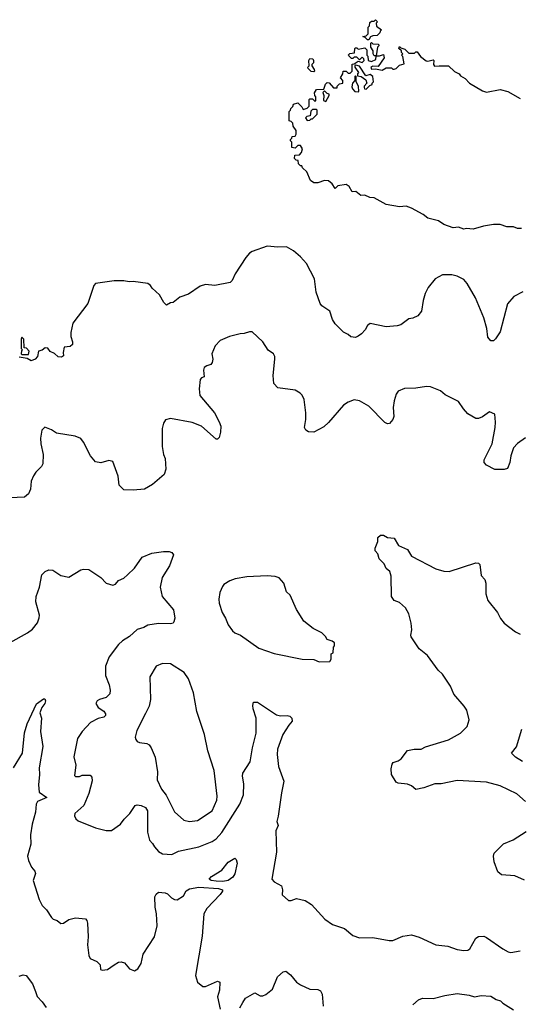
# Model space of a CAD drawing. Extents: x 1892934 to 2008621, y 567149 to 683290.
# Tile 295 of 298: x 1974058 to 1977789, y 660430 to 667780. Entities that reach past the tile are written whole.
import ezdxf

# ---------------------------------------------------------------- set-up
doc = ezdxf.new("R2010")
doc.units = 0

msp = doc.modelspace()

# ---------------------------------------------------------------- linework, layer by layer
at = {"layer": '0CON20XD'}
for points in [[(1976665, 667630), (1976655, 667630), (1976638.3, 667648.3), (1976620, 667655), (1976645, 667660), (1976660, 667675), (1976660, 667725), (1976670, 667735), (1976671.7, 667758.3), (1976685, 667770), (1976705, 667770), (1976715, 667780), (1976730, 667765), (1976720, 667755), (1976721.7, 667731.7), (1976760, 667705), (1976750, 667695), (1976748.3, 667681.7), (1976728.3, 667661.7), (1976695, 667660), (1976678.3, 667651.7), (1976665, 667630)], [(1976097, 667007), (1976085, 667020), (1976070, 667025), (1976070, 667095), (1976080, 667105), (1976081.7, 667118.3), (1976098.3, 667131.7), (1976101.7, 667148.3), (1976135, 667160), (1976165, 667130), (1976175, 667110), (1976205, 667120), (1976220, 667135), (1976220, 667185), (1976225, 667190), (1976245, 667190), (1976261.7, 667171.7), (1976270, 667175), (1976270, 667205), (1976263, 667213), (1976260, 667235), (1976275, 667260), (1976328.3, 667261.7), (1976341.7, 667298.3), (1976355, 667310), (1976368.3, 667308.3), (1976401.7, 667271.7), (1976428.3, 667271.7), (1976430, 667285), (1976445, 667300), (1976470, 667305), (1976470, 667325), (1976452.5, 667345), (1976470, 667375), (1976473.3, 667396.7), (1976497, 667397), (1976511.7, 667381.7), (1976525, 667380), (1976540, 667395), (1976541.7, 667448.3), (1976555, 667450), (1976585, 667470), (1976615, 667460), (1976630, 667475), (1976628.3, 667488.3), (1976615, 667500), (1976595, 667480), (1976575, 667500), (1976555, 667500), (1976545, 667490), (1976535, 667490), (1976515, 667510), (1976513, 667517), (1976523, 667527), (1976558.3, 667531.7), (1976560, 667565), (1976565, 667570), (1976575, 667570), (1976585, 667560), (1976635, 667570), (1976650, 667555), (1976650, 667515), (1976657, 667507), (1976660, 667475), (1976685, 667467.5), (1976718.3, 667481.7), (1976720, 667510), (1976705, 667510), (1976697.5, 667525), (1976697, 667547), (1976680, 667575), (1976680, 667605), (1976685, 667610), (1976695, 667600), (1976738.3, 667598.3), (1976740, 667585), (1976730, 667575), (1976720, 667510), (1976745, 667510), (1976775, 667520), (1976780, 667495), (1976735, 667430), (1976695, 667432.5), (1976680, 667425), (1976685, 667410), (1976715, 667412.5), (1976765, 667402.5), (1976795, 667420), (1976835, 667420), (1976845, 667410), (1976855, 667410), (1976870, 667415), (1976895, 667440), (1976928.3, 667451.7), (1976920, 667505), (1976910, 667515), (1976920, 667525), (1976910, 667535), (1976908.3, 667548.3), (1976890, 667565), (1976895, 667580), (1976905, 667570), (1976935, 667560), (1976965, 667530), (1977005, 667530), (1977015, 667540), (1977025, 667540), (1977050, 667505), (1977093, 667473), (1977105, 667470), (1977145, 667480), (1977150, 667475), (1977147.5, 667445), (1977155, 667432.5), (1977190, 667435), (1977260, 667435), (1977305, 667392.5), (1977340, 667375), (1977350.7, 667360.7), (1977385, 667340), (1977417.5, 667305), (1977515, 667248), (1977545, 667238), (1977645, 667260), (1977703.9, 667243.9), (1977795, 667191.2)], [(1976255, 667390), (1976235, 667392.5), (1976212.5, 667415), (1976210, 667425), (1976220, 667435), (1976217.5, 667475), (1976225, 667490), (1976246.7, 667486.7), (1976252.5, 667475), (1976251.7, 667458.3), (1976240, 667445), (1976240, 667435), (1976257, 667407), (1976260, 667395), (1976255, 667390)], [(1976645, 667262.5), (1976671.7, 667288.3), (1976690, 667295), (1976690, 667305), (1976700, 667315), (1976696.2, 667356.2), (1976675, 667370), (1976641.7, 667361.7), (1976595, 667432.5), (1976568.3, 667441.7), (1976560, 667435), (1976560, 667425), (1976587, 667387), (1976580, 667375), (1976581.7, 667361.7), (1976607, 667357), (1976641.7, 667331.7), (1976650, 667305), (1976630, 667285), (1976630, 667275), (1976633.3, 667263.3), (1976645, 667262.5)], [(1976585, 667242.5), (1976590, 667245), (1976587.5, 667285), (1976570, 667315), (1976570, 667355), (1976565, 667360), (1976560, 667355), (1976560, 667325), (1976543, 667307), (1976538.3, 667278.3), (1976543, 667263), (1976560, 667245), (1976585, 667242.5)], [(1976345, 667170), (1976370, 667215), (1976370, 667225), (1976355, 667230), (1976335, 667250), (1976322.5, 667237.5), (1976330, 667215), (1976327, 667177), (1976345, 667170)], [(1976205, 667027.5), (1976225, 667030), (1976235, 667040), (1976245, 667040), (1976280, 667075), (1976280, 667105), (1976275, 667110), (1976245, 667110), (1976233, 667097), (1976228.3, 667061.7), (1976203, 667057), (1976193, 667047), (1976205, 667027.5)], [(1977805, 666222.5), (1977775, 666222.5), (1977745, 666233.3), (1977695, 666233.8), (1977645, 666250), (1977595, 666250), (1977521.7, 666238.3), (1977445, 666217.5), (1977395, 666222.5), (1977375, 666217.5), (1977335, 666231.2), (1977295, 666227.5), (1977225, 666250), (1977185, 666277.5), (1977105, 666297.5), (1977070, 666325), (1976985, 666372.5), (1976945, 666387.5), (1976895, 666382.5), (1976795, 666400), (1976705, 666450), (1976673, 666453), (1976635, 666470), (1976605, 666467.5), (1976567, 666497), (1976540, 666495), (1976517.5, 666535), (1976495, 666550), (1976435, 666540), (1976415, 666520), (1976392.5, 666555), (1976365, 666577.5), (1976335, 666580), (1976285, 666562.5), (1976255, 666562.5), (1976229.3, 666579.3), (1976203.3, 666643.3), (1976170, 666675), (1976165, 666690), (1976155, 666690), (1976140, 666705), (1976138.3, 666728.3), (1976121.7, 666731.7), (1976110, 666745), (1976111.7, 666768.3), (1976148.3, 666771.7), (1976161.7, 666788.3), (1976170, 666815), (1976155, 666840), (1976135, 666840), (1976115, 666820), (1976090, 666825), (1976090, 666865), (1976080, 666875), (1976080, 666885), (1976090, 666895), (1976091.7, 666908.3), (1976115, 666910), (1976122.5, 666925), (1976121.7, 666951.7), (1976100, 666985), (1976097, 667007)], [(1977815, 665747.5), (1977748, 665715), (1977701.3, 665658.7), (1977645, 665450), (1977611.7, 665398.3), (1977595, 665383.3), (1977575, 665383.3), (1977555, 665410), (1977545.8, 665475), (1977524.3, 665555), (1977461.4, 665705), (1977400.3, 665810.3), (1977375, 665840), (1977325, 665865.7), (1977285, 665875.6), (1977215, 665875.8), (1977161.2, 665845), (1977109.1, 665780.9), (1977086, 665735), (1977070.8, 665685), (1977058.8, 665605), (1977030.7, 665569.3), (1976995, 665552.5), (1976965, 665547.5), (1976905, 665503.3), (1976876.1, 665493.9), (1976795, 665487.5), (1976675, 665512.5), (1976655, 665497.5), (1976636.7, 665465), (1976610, 665435), (1976585, 665416.7), (1976565, 665407.5), (1976531.7, 665411.7), (1976510.7, 665430.7), (1976475, 665447.5), (1976415, 665510), (1976395, 665542.5), (1976373.3, 665605), (1976313.3, 665645), (1976302.3, 665662.3), (1976271.2, 665745), (1976259.4, 665845), (1976199.7, 665959.7), (1976155, 666010), (1976103.3, 666055), (1976050, 666085), (1975985, 666082), (1975905, 666088.8), (1975795, 666048.8), (1975775, 666036.7), (1975745.9, 666004.1), (1975667.7, 665882.3), (1975645, 665832.5), (1975630.7, 665819.3), (1975515, 665796.7), (1975445, 665802.5), (1975405, 665790), (1975318.3, 665731.7), (1975255, 665710), (1975205, 665670), (1975183.3, 665666.7), (1975155, 665650), (1975135, 665670), (1975102.5, 665725), (1975047.5, 665775), (1975036, 665796), (1975015, 665810), (1974905, 665825.8), (1974875, 665822.9), (1974835, 665830), (1974765, 665831.4), (1974625, 665810), (1974612.5, 665795), (1974567.8, 665662.2), (1974456.1, 665513.9), (1974440, 665445), (1974440, 665415), (1974453.8, 665375), (1974453.3, 665355), (1974435, 665340), (1974390, 665335), (1974382.5, 665295), (1974385, 665270), (1974369.3, 665260.7), (1974345, 665263.3), (1974317.3, 665287.3), (1974285, 665303.8), (1974267.3, 665327.3), (1974249.3, 665330.7), (1974225, 665313.3), (1974200, 665305), (1974192.5, 665265), (1974173.6, 665246.4), (1974145, 665232.5), (1974115, 665250), (1974055, 665260)], [(1977745.6, 664584.4), (1977725.8, 664525), (1977719.2, 664475), (1977699.8, 664430.2), (1977675, 664422.3), (1977605, 664422.2), (1977545, 664453.8), (1977526.7, 664475), (1977526.4, 664493.6), (1977585.8, 664615), (1977609.2, 664735), (1977612, 664775), (1977606.1, 664836.1), (1977565, 664852.5), (1977513.6, 664816.4), (1977485, 664803.8), (1977464.1, 664804.1), (1977405, 664836.7), (1977371.2, 664875), (1977335, 664930.8), (1977235, 664980.8), (1977199.7, 665009.7), (1977125, 665040), (1977095, 665042), (1977015, 665028.6), (1976932.5, 665027.5), (1976885, 665006), (1976870, 664985), (1976854.2, 664935), (1976847.5, 664885), (1976851.7, 664818.3), (1976843.9, 664796.1), (1976820, 664765), (1976805, 664763.8), (1976785, 664774), (1976665, 664894.2), (1976595, 664934.2), (1976555, 664942.5), (1976510, 664925), (1976475, 664902.5), (1976365, 664772), (1976329.7, 664740.3), (1976255, 664700.6), (1976215, 664704.4), (1976196, 664715), (1976184.3, 664735), (1976195.6, 664795), (1976194.6, 664845), (1976181.4, 664945), (1976167.9, 664977.9), (1976153.2, 664993.2), (1976115, 665014.3), (1975985, 665031.2), (1975956, 665065), (1975950, 665125), (1975964, 665245), (1975963.3, 665265), (1975953.3, 665285), (1975914.1, 665314.1), (1975873.3, 665375), (1975795, 665450), (1975775, 665450.8), (1975735, 665437.1), (1975704.5, 665435.5), (1975624.4, 665415.6), (1975555, 665386), (1975517.5, 665345), (1975492.9, 665285), (1975499.4, 665245), (1975495, 665222), (1975485, 665205.7), (1975455, 665197.1), (1975437, 665183), (1975431.4, 665165), (1975436.2, 665115), (1975415, 665106.7), (1975406.2, 665095), (1975397.5, 665025), (1975404.5, 664974.5), (1975512, 664845), (1975547.6, 664777.6), (1975559.2, 664745), (1975557.7, 664702.3), (1975548.3, 664661.7), (1975535, 664650), (1975525, 664650), (1975415.8, 664745.8), (1975345.7, 664774.3), (1975185, 664804), (1975145.9, 664794.1), (1975131.2, 664768.8), (1975122.7, 664727.3), (1975122.5, 664595), (1975132.5, 664535), (1975144, 664505), (1975148.8, 664425), (1975137.5, 664385), (1975085, 664341.2), (1975048.8, 664311.2), (1974990, 664275), (1974905, 664268), (1974835, 664270), (1974801.2, 664305), (1974792.7, 664372.7), (1974753, 664483), (1974725, 664488.8), (1974665, 664471.2), (1974625, 664478.8), (1974587.5, 664525), (1974535.5, 664625.5), (1974514.3, 664654.3), (1974471.7, 664671.7), (1974333, 664693), (1974295, 664718.8), (1974245, 664737.5), (1974223.8, 664715), (1974214.3, 664655.7), (1974215.6, 664615), (1974232.9, 664535), (1974230.8, 664465), (1974222, 664445), (1974178.3, 664401.7), (1974160.8, 664375), (1974144.3, 664335), (1974138, 664275), (1974125, 664240), (1974094.1, 664215.9), (1973985, 664210)], [(1974125, 665280), (1974130, 665305), (1974108.3, 665328.3), (1974091.7, 665331.7), (1974090, 665395), (1974075, 665410), (1974070, 665395), (1974070, 665325), (1974080, 665315), (1974073, 665307), (1974070, 665285), (1974075, 665280), (1974125, 665280)], [(1977835, 664660), (1977775, 664615.6), (1977745.6, 664584.4)], [(1977834.8, 661944.8), (1977771.1, 662001.1), (1977645, 662061.9), (1977545, 662089.1), (1977325, 662100.4), (1977205, 662075.5), (1977157.5, 662075), (1977076, 662046), (1977015, 662033.5), (1976985, 662060), (1976955, 662074), (1976885, 662080), (1976868.3, 662088.3), (1976834.5, 662145), (1976832.5, 662187.5), (1976838.3, 662221.7), (1976846.7, 662235), (1976885, 662248.7), (1976906.4, 662263.6), (1976955, 662324), (1977004.2, 662335.8), (1977055, 662334.3), (1977087.9, 662352.1), (1977260, 662405), (1977349.2, 662455), (1977399.2, 662505), (1977414, 662555), (1977397.5, 662625), (1977376.7, 662656.7), (1977299.4, 662745), (1977274.4, 662805), (1977215.5, 662895.5), (1977184, 662925), (1977104.2, 663034.2), (1977041.2, 663085), (1976982.3, 663172.3), (1976978.8, 663185), (1976986, 663225), (1976981.2, 663275), (1976962.9, 663345), (1976939.5, 663389.5), (1976895, 663428.8), (1976855, 663443.8), (1976834, 663475), (1976831.2, 663625), (1976821.7, 663661.7), (1976794.1, 663684.1), (1976778.8, 663718.8), (1976742.5, 663755), (1976732.5, 663792.5), (1976712.5, 663815), (1976713.3, 663835), (1976732.5, 663885), (1976732.5, 663915), (1976751.7, 663931.7), (1976775, 663932.5), (1976803.6, 663913.6), (1976855, 663910), (1976886.1, 663856.1), (1976954.1, 663824.1), (1976985, 663776.7), (1977165, 663680), (1977225, 663663.3), (1977265, 663661.2), (1977463.6, 663726.4), (1977485, 663722.5), (1977493, 663713), (1977505, 663630), (1977530.7, 663600.7), (1977540, 663575), (1977540, 663495), (1977553.3, 663445), (1977625.8, 663355.8), (1977649.5, 663309.5), (1977676.7, 663275), (1977759.7, 663209.7), (1977795, 663192.5)], [(1973987.9, 663132.1), (1974117, 663203), (1974155, 663230), (1974191.2, 663278.8), (1974203.8, 663315), (1974205.9, 663335.9), (1974180, 663435), (1974180.8, 663475), (1974207, 663543), (1974224, 663636), (1974249.3, 663660.7), (1974277, 663673), (1974305, 663671.2), (1974365, 663630), (1974425, 663618.8), (1974515, 663673.8), (1974535, 663678.8), (1974575, 663676.2), (1974665, 663616.7), (1974705, 663573.3), (1974755, 663558.8), (1974772.7, 663567.3), (1974795, 663593.3), (1974835, 663611.2), (1974864.2, 663635.8), (1974915, 663686.7), (1974972.7, 663767.3), (1975045, 663798.8), (1975131.2, 663811.2), (1975175, 663811.2), (1975195, 663802.5), (1975207.5, 663785), (1975177, 663703), (1975122.5, 663615), (1975108, 663545), (1975123.3, 663475), (1975205.8, 663375.8), (1975216.4, 663313.6), (1975210, 663285), (1975203.6, 663276.4), (1975185, 663271.2), (1975095, 663273.8), (1975015, 663261.2), (1974985, 663243.8), (1974935, 663227.5), (1974878.8, 663175), (1974825, 663144.4), (1974795, 663117.1), (1974726.7, 663025), (1974698.1, 662955), (1974699.4, 662885), (1974726.9, 662815), (1974733.8, 662776.2), (1974731.7, 662748.3), (1974705, 662720), (1974655, 662706.2), (1974637.5, 662695), (1974626.7, 662675), (1974643.3, 662645), (1974687.3, 662617.3), (1974698.3, 662598.3), (1974698.6, 662585), (1974686.3, 662573.7), (1974645, 662563.1), (1974586.9, 662533.1), (1974523.7, 662466.3), (1974490.5, 662415), (1974462, 662278), (1974478, 662215), (1974468.3, 662138.3), (1974475, 662130), (1974505, 662130), (1974525, 662140), (1974585, 662140), (1974597, 662127), (1974598.3, 662098.3), (1974574.4, 662005), (1974538.1, 661915), (1974470, 661855), (1974467, 661837), (1974477.5, 661815), (1974495, 661800), (1974625, 661748.8), (1974705, 661728.8), (1974745, 661726.7), (1974810, 661775), (1974837.6, 661812.4), (1974881.4, 661855), (1974921.2, 661915), (1974935, 661920), (1974965, 661914), (1974998.5, 661898.5), (1975012.9, 661875), (1975012.9, 661715), (1975027.5, 661655), (1975051.1, 661631.1), (1975065.8, 661605), (1975095, 661570), (1975125, 661552.5), (1975195, 661548.8), (1975245, 661574.3), (1975395, 661606.2), (1975495, 661645.6), (1975525, 661664.4), (1975568.2, 661711.8), (1975701.8, 661925), (1975730, 661995), (1975731.9, 662075), (1975722.1, 662132.1), (1975724.4, 662155), (1975778.9, 662241.1), (1975796.5, 662345), (1975824.2, 662455), (1975824.3, 662565), (1975800.8, 662635), (1975798.3, 662661.7), (1975804.1, 662685.9), (1975835, 662686.2), (1975975, 662590), (1976005, 662582.5), (1976055, 662586), (1976075, 662580), (1976090, 662565), (1976093.3, 662545), (1976068.8, 662515), (1976022.5, 662445), (1975983.5, 662335), (1975980.6, 662295), (1975990, 662205), (1976031.8, 662095), (1976012, 662008), (1975989.4, 661835), (1975977.1, 661795), (1975988.5, 661765), (1975971.5, 661725), (1975975.5, 661565), (1975942, 661365), (1975958.8, 661345), (1976013.3, 661315), (1976021.2, 661285), (1976018.3, 661248.3), (1976065, 661206.2), (1976085, 661204.4), (1976125, 661220), (1976190, 661205), (1976238, 661175), (1976336.3, 661066.3), (1976395, 661027.1), (1976483.8, 660995), (1976545, 660944), (1976595, 660926.9), (1976695, 660928.9), (1976816.4, 660906.4), (1976843.6, 660906.4), (1976920.3, 660939.7), (1976985, 660948.6), (1977041.9, 660931.9), (1977165, 660874.5), (1977255, 660865.4), (1977325, 660840.4), (1977375, 660833.1), (1977403.3, 660835), (1977418.6, 660845), (1977465, 660923.8), (1977485, 660935.8), (1977525, 660938.6), (1977545, 660929.4), (1977665.5, 660845.5), (1977705, 660822), (1977725, 660817.5), (1977795, 660830)], [(1976295, 662987.5), (1976375, 662990), (1976383, 663007), (1976383, 663047), (1976400, 663055), (1976402.5, 663095), (1976410, 663105), (1976408.3, 663128.3), (1976391.7, 663141.7), (1976355, 663152.5), (1976342.5, 663175), (1976315, 663202.5), (1976250, 663235), (1976180.5, 663290.5), (1976125, 663377.5), (1976076.7, 663485), (1976049.4, 663509.4), (1976029.4, 663575), (1975995, 663613.3), (1975965, 663623.3), (1975905, 663628.8), (1975755, 663620.8), (1975666.1, 663606.1), (1975628.3, 663591.7), (1975583.3, 663565), (1975571.7, 663548.3), (1975552.9, 663505), (1975545.8, 663454.2), (1975546.9, 663425), (1975570, 663355), (1975595, 663313.3), (1975615, 663263.3), (1975648.3, 663218.3), (1975665, 663203.8), (1975707, 663187), (1975845, 663088), (1975959.4, 663049.4), (1976166.4, 663006.4), (1976255, 663003.3), (1976295, 662987.5)], [(1975325.6, 661795.6), (1975385, 661802.9), (1975496.2, 661875), (1975530.5, 661955), (1975533.5, 661985), (1975510.8, 662175), (1975463, 662323), (1975438, 662445), (1975380.8, 662615), (1975356, 662755), (1975319.1, 662859.1), (1975287.4, 662907.4), (1975185, 662972.5), (1975125, 662974.3), (1975076.2, 662955), (1975030, 662875), (1975034.6, 662705), (1975025.4, 662655), (1974998, 662602), (1974932.2, 662475), (1974920, 662425), (1974926.4, 662406.4), (1974935, 662392.5), (1974953.6, 662383.6), (1975007.7, 662377.7), (1975025, 662366.7), (1975040, 662345), (1975070, 662275), (1975087.5, 662165), (1975084.5, 662105), (1975117.3, 662035), (1975151.3, 661991.3), (1975215, 661866), (1975285, 661804.2), (1975325.6, 661795.6)], [(1974013.1, 662195), (1974078.5, 662305), (1974095, 662457.5), (1974114.4, 662525), (1974185, 662672.9), (1974235, 662710), (1974245, 662710), (1974250, 662695), (1974246.2, 662675), (1974224.3, 662645), (1974210, 662605), (1974221.2, 662565), (1974214.1, 662465.9), (1974230.8, 662355), (1974204.2, 662195), (1974205.6, 662145), (1974197.6, 662067.6), (1974203.1, 662015), (1974260, 661975), (1974192, 661945), (1974180.8, 661925), (1974175.5, 661864.5), (1974151.1, 661775), (1974140, 661695), (1974141.8, 661625), (1974117.5, 661535), (1974123.4, 661503.4), (1974147.5, 661455), (1974171.2, 661425), (1974176.4, 661406.4), (1974158.9, 661355), (1974203.1, 661213.1), (1974227, 661167), (1974257.5, 661135), (1974295, 661077.5), (1974307.5, 661065), (1974337.5, 661055), (1974365, 661032.5), (1974385, 661036.7), (1974426.1, 661063.9), (1974473.9, 661076.1), (1974548.8, 661068.8), (1974560, 661055), (1974563.8, 661035), (1974570, 660935), (1974564, 660875), (1974573.6, 660793.6), (1974585, 660772.5), (1974635, 660750), (1974660, 660725), (1974660.7, 660690.7), (1974675, 660684), (1974715, 660689.2), (1974763.8, 660726.2), (1974795, 660744.3), (1974815, 660748.1), (1974840.8, 660740.8), (1974877.5, 660695), (1974915, 660680), (1974940, 660695), (1974966.2, 660735), (1974981.2, 660805), (1975063.8, 660935), (1975084.1, 661015.9), (1975080, 661105), (1975070, 661155), (1975068.3, 661231.7), (1975077, 661253), (1975095, 661266.7), (1975145, 661262.9), (1975161.2, 661255), (1975191.2, 661225), (1975215, 661212.5), (1975235, 661210), (1975280.9, 661239.1), (1975302.1, 661277.9), (1975327.4, 661292.6), (1975395, 661304), (1975542.5, 661295), (1975572.5, 661285), (1975572.5, 661275), (1975555, 661251.2), (1975456.7, 661145), (1975433.3, 661105), (1975422, 660938), (1975371.4, 660645), (1975385, 660596.7), (1975425, 660563.8), (1975445, 660562), (1975535, 660603.3), (1975552.5, 660595), (1975550.8, 660535), (1975535.8, 660485), (1975554.2, 660395)], [(1977811.8, 662241.8), (1977760, 662275), (1977730, 662305), (1977767.3, 662352.7), (1977808, 662485)], [(1977827, 661357), (1977755, 661390.4), (1977655, 661397.3), (1977628.6, 661418.6), (1977602.2, 661495), (1977596.3, 661535), (1977601.7, 661558.2), (1977671.2, 661628.8), (1977742.1, 661657.9), (1977839.4, 661720.6)], [(1975575, 661348.1), (1975525, 661350.3), (1975487.5, 661355), (1975473.8, 661365), (1975490, 661385), (1975567.7, 661432.3), (1975615, 661492.5), (1975665, 661520), (1975675, 661510), (1975681.2, 661485), (1975665.8, 661405), (1975649.7, 661380.3), (1975615, 661354.7), (1975575, 661348.1)], [(1975703.3, 660405), (1975723.3, 660445), (1975743.9, 660476.1), (1975813.6, 660516.4), (1975853.6, 660493.6), (1975875, 660493.3), (1975895, 660502.5), (1975945, 660542.5), (1975983.8, 660635), (1976026.4, 660673.6), (1976045, 660677.5), (1976079.7, 660649.7), (1976125, 660596.7), (1976155, 660576.2), (1976224.2, 660544.2), (1976285, 660541.2), (1976305, 660530), (1976318, 660505), (1976325, 660417.5)], [(1974055, 660640), (1974085, 660650), (1974107.5, 660645), (1974155, 660582.5), (1974175.7, 660525.7), (1974187.7, 660487.7), (1974225, 660450), (1974255, 660407.5)], [(1976993.6, 660426.4), (1977036.4, 660463.6), (1977065, 660476.7), (1977145, 660473.8), (1977233.9, 660496.1), (1977325, 660510), (1977415, 660498.8), (1977455, 660486.2), (1977505, 660496), (1977575, 660492), (1977615, 660466.7), (1977647.5, 660455), (1977665, 660440), (1977745, 660390)]]:
    msp.add_lwpolyline(points, dxfattribs=at)

doc.saveas('drawing.dxf')
